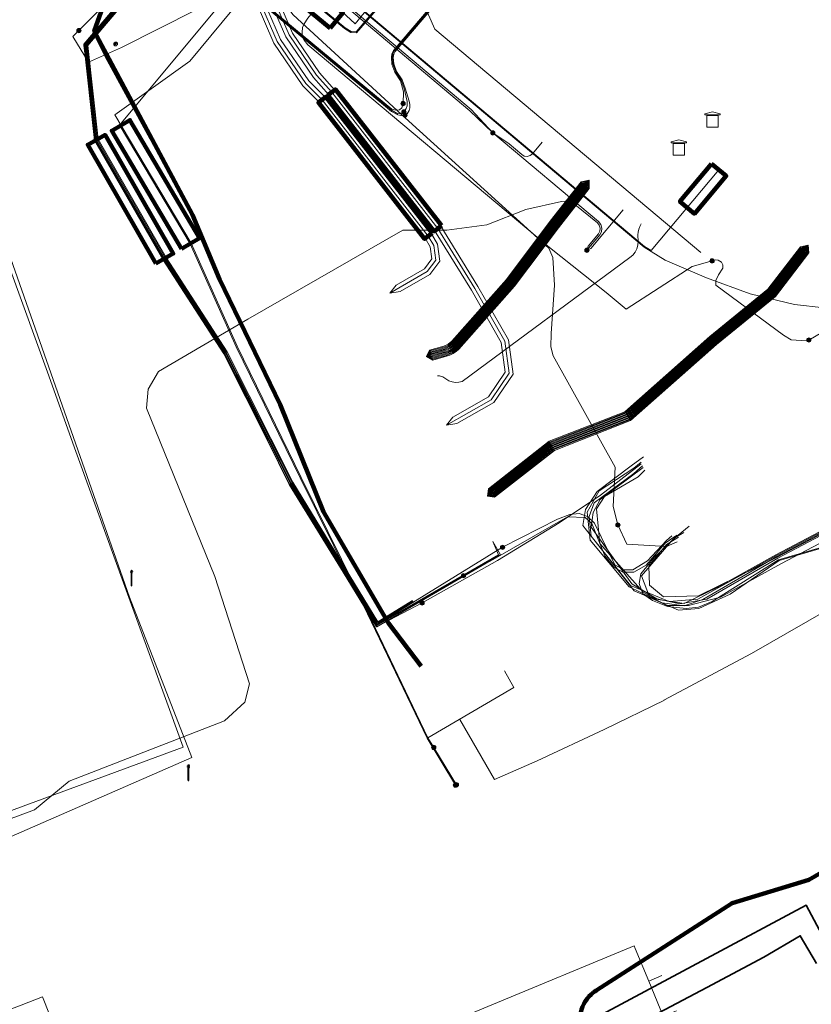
# Model space of a CAD drawing. Extents: x 152558 to 154479, y 462974 to 463683.
# Tile 597 of 638: x 154327 to 154369, y 463404 to 463455. Entities that reach past the tile are written whole.
import ezdxf
from ezdxf.lldxf.tags import DXFTag

# ---------------------------------------------------------------- set-up
doc = ezdxf.new("R2010")
doc.units = 0
doc.header["$LTSCALE"] = 0.2
doc.layers.get('0').update_dxf_attribs({"linetype": 'CONTINUOUS'})
for name, color, linetype, lineweight in [('B-RO-KL-DATA_COAXIAAL_7_ZIGGO BV-G', 90, 'KL-DATA-N', 18), ('B-RO-KL-DATA_EUROFIBER NEDERLAND BV-G', 90, 'KL-DATA-N', 18), ('B-RO-KL-DATA_HULPSTUK_KPN BV-S', 90, 'CONTINUOUS', 25), ('B-RO-KL-DATA_HULPSTUK_STEDIN NETBEHEER BV-S', 90, 'CONTINUOUS', 25), ('B-RO-KL-DATA_KABELBED_KPN BV-G', 90, 'CONTINUOUS', 100), ('B-RO-KL-DATA_REGGEFIBER OPERATOR BV-G', 90, 'KL-DATA-N', 18), ('B-RO-KL-DATA_STEDIN NETBEHEER BV-G', 90, 'KL-DATA-N', 18), ('B-RO-KL-ET_HS_50 KV_STEDIN NETBEHEER BV-G', 10, 'KL-HS-N', 18), ('B-RO-KL-ET_HS_HULPSTUK_STEDIN NETBEHEER BV-S', 10, 'CONTINUOUS', 25), ('B-RO-KL-ET_HS_MANTELBUIS_PVC_110_STEDIN NETBEHEER BV-G', 10, 'CONTINUOUS', 100), ('B-RO-KL-ET_HS_MANTELBUIS_PVC_125_STEDIN NETBEHEER BV-G', 10, 'CONTINUOUS', 100), ('B-RO-KL-ET_LS_230 V_GEMEENTE AMERSFOORT-G', 190, 'KL-LS-N', 18), ('B-RO-KL-ET_LS_400 V_STEDIN NETBEHEER BV-G', 190, 'KL-LS-N', 18), ('B-RO-KL-ET_LS_GEMEENTE AMERSFOORT-S', 190, 'CONTINUOUS', 25), ('B-RO-KL-ET_LS_HULPSTUK_STEDIN NETBEHEER BV-S', 190, 'CONTINUOUS', 25), ('B-RO-KL-ET_LS_MANTELBUIS_PVC_110_STEDIN NETBEHEER BV-G', 190, 'CONTINUOUS', 100), ('B-RO-KL-ET_LS_MANTELBUIS_PVC_125_STEDIN NETBEHEER BV-G', 190, 'CONTINUOUS', 100), ('B-RO-KL-ET_LS_MANTELBUIS_STEDIN NETBEHEER BV-G', 190, 'CONTINUOUS', 100), ('B-RO-KL-ET_MS_10 KV_STEDIN NETBEHEER BV-G', 130, 'KL-MS-N', 18), ('B-RO-KL-ET_MS_HULPSTUK_STEDIN NETBEHEER BV-S', 130, 'CONTINUOUS', 25), ('B-RO-KL-ET_MS_MANTELBUIS_PVC_125_STEDIN NETBEHEER BV-G', 130, 'CONTINUOUS', 100), ('B-RO-KL-WATER_DUCT_GEMEENTE AMERSFOORT-G', 170, 'CONTINUOUS', 100), ('B-RO-KL-WATER_HULPSTUK_GEMEENTE AMERSFOORT-S', 170, 'CONTINUOUS', 25), ('V-RO-KL-WATER_32_VITENS-G', 170, 'KL-WATER-V', 35), ('V-RO-KL-WATER_40_VITENS-G', 170, 'KL-WATER-V', 35)]:
    doc.layers.add(name, color=color, linetype=linetype, lineweight=lineweight)
doc.styles.add('NLCS-ISO', font='NLCS-ISO.ttf')
tags = doc.linetypes.add('KL-DATA-N', pattern='A,4,-1,[101,NLCS.SHX,S=0.5,R=0,X=0,Y=0],-1,4,-1,["D",Standard,S=1,R=0,X=-0.25,Y=-0.5],-1.5', length=12.5).pattern_tags.tags
tags[18] = DXFTag(74, 10)
tags = doc.linetypes.add('KL-HS-N', pattern='A,4,-1,[103,NLCS.SHX,S=0.75,R=0,X=0,Y=0],-1,4,-1,["H",Standard,S=1,R=0,X=0,Y=-0.5],-2', length=13).pattern_tags.tags
tags[18] = DXFTag(74, 10)
tags = doc.linetypes.add('KL-LS-N', pattern='A,4,-1,[103,NLCS.SHX,S=0.75,R=0,X=0,Y=0],-1,4,-1,["L",Standard,S=1,R=0,X=0,Y=-0.5],-2', length=13).pattern_tags.tags
tags[18] = DXFTag(74, 10)
tags = doc.linetypes.add('KL-MS-N', pattern='A,4,-1,[103,NLCS.SHX,S=0.75,R=0,X=0,Y=0],-1,4,-1,["M",Standard,S=1,R=0,X=0,Y=-0.5],-2', length=13).pattern_tags.tags
tags[18] = DXFTag(74, 10)
doc.linetypes.add('KL-WATER-V', pattern='A,3.5,[24,NLCS.SHX,S=0.5,R=0,X=0,Y=0],3.5,-0.5,[168,NLCS.SHX,S=0.75,R=0,X=0.75,Y=0],-2', length=9.5)

# ---------------------------------------------------------------- blocks, each defined once
blk = doc.blocks.new('SKL-WTB_HULP_MOF-SO')
at = {"linetype": 'ByBlock', "lineweight": 18}
h = blk.add_hatch(color=0, dxfattribs=at)
h.dxf.hatch_style = 1
h.paths.add_polyline_path([(-0.5625, 0, 1), (0.5625, 0, 1)])
at = {"color": 0, "linetype": 'ByBlock', "lineweight": 18}
blk.add_circle((0, 0), 0.5625, dxfattribs=at)
at = {"color": 0, "linetype": 'ByBlock', "lineweight": 18, "style": 'NLCS-ISO', "flags": 1}
for tag, p in [('TYPE', (1.5, 0)), ('OMSCHRIJVING', (1.5, -3)), ('LABEL', (1.5, -1.5))]:
    blk.add_attdef(tag, p, '', height=1, dxfattribs=at)
blk = doc.blocks.new('SKL-WTB_HULP_TECHNISCH GEBOUW-SO')
at = {"color": 0, "linetype": 'ByBlock', "lineweight": 18}
for points in [[(-2, 1.5), (0, 2), (2, 1.5), (2, 1.18), (-2, 1.18)], [(-1.5, 1.02), (1.5, 1.02), (1.5, -2), (-1.5, -2)]]:
    blk.add_lwpolyline(points, close=True, dxfattribs=at)
at = {"color": 0, "linetype": 'ByBlock', "lineweight": 18, "style": 'NLCS-ISO', "flags": 1}
for tag, p in [('TYPE', (2.5, 0)), ('OMSCHRIJVING', (2.5, -3)), ('LABEL', (2.5, -1.5))]:
    blk.add_attdef(tag, p, '', height=1, dxfattribs=at)
blk = doc.blocks.new('SKL-WTB_HULP_OVERIG-SO')
at = {"color": 0, "linetype": 'ByBlock', "lineweight": 18}
for points in [[(-0.14, 0.14), (0.14, -0.14)], [(0.14, 0.14), (-0.14, -0.14)]]:
    blk.add_lwpolyline(points, dxfattribs=at)
at = {"color": 0, "linetype": 'ByBlock', "lineweight": 18, "style": 'NLCS-ISO', "flags": 1}
for tag, p in [('TYPE', (1.5, 0)), ('OMSCHRIJVING', (1.5, -3)), ('LABEL', (1.5, -1.5))]:
    blk.add_attdef(tag, p, '', height=1, dxfattribs=at)
blk = doc.blocks.new('SKL-WTB_HULP_CONTROLEELEMENT-SO')
at = {"linetype": 'ByBlock', "lineweight": 18}
h = blk.add_hatch(color=0, dxfattribs=at)
h.dxf.hatch_style = 1
edge = h.paths.add_edge_path()
edge.add_arc((0, 0), 0.25, 0, 360)
at = {"color": 0, "linetype": 'ByBlock', "lineweight": 18}
for radius in [0.5, 0.25]:
    blk.add_circle((0, 0), radius, dxfattribs=at)
at = {"color": 0, "linetype": 'ByBlock', "lineweight": 18, "style": 'NLCS-ISO', "flags": 1}
for tag, p in [('TYPE', (1.5, 0)), ('OMSCHRIJVING', (1.5, -3)), ('LABEL', (1.5, -1.5))]:
    blk.add_attdef(tag, p, '', height=1, dxfattribs=at)
blk = doc.blocks.new('SKL-ET_LS_MAST-SO')
for p, q in [((-0.05, 2.07), (0.05, 2.07)), ((-0.05, -2), (0.05, -2))]:
    blk.add_line(p, q)
for points in [[(-0.18, 1.76), (-0.22, 1.76), (-0.22, 1.84), (-0.18, 1.84), (-0.18, 1.79)], [(-0.18, 1.49), (-0.22, 1.49), (-0.22, 1.57), (-0.18, 1.57), (-0.18, 1.52)], [(-0.18, 1.79), (-0.05, 1.79)], [(-0.18, 1.76), (-0.05, 1.76)], [(-0.18, 1.52), (-0.05, 1.52)], [(-0.18, 1.49), (-0.05, 1.49)], [(-0.05, -2), (-0.05, 2.07)], [(0.05, -2), (0.05, 2.07)], [(0.18, 1.92), (0.05, 1.92)], [(0.18, 1.89), (0.05, 1.89)], [(0.18, 1.66), (0.05, 1.66)], [(0.18, 1.63), (0.05, 1.63)], [(0.18, 1.39), (0.05, 1.39)], [(0.18, 1.36), (0.05, 1.36)], [(0.18, 1.89), (0.22, 1.89), (0.22, 1.97), (0.18, 1.97), (0.18, 1.92)], [(0.18, 1.63), (0.22, 1.63), (0.22, 1.71), (0.18, 1.71), (0.18, 1.66)], [(0.18, 1.36), (0.22, 1.36), (0.22, 1.44), (0.18, 1.44), (0.18, 1.39)]]:
    blk.add_lwpolyline(points)

msp = doc.modelspace()

# ---------------------------------------------------------------- linework, layer by layer
at = {"layer": 'B-RO-KL-DATA_COAXIAAL_7_ZIGGO BV-G', "flags": 128}
for points in [[(154360.893, 463405.061), (154360.2, 463404.773), (154359.49, 463406.485), (154359.434, 463406.621), (154351.737, 463403.429), (154346.511, 463401.262), (154338.679, 463398.013), (154339.218, 463396.713), (154339.334, 463396.433), (154340.408, 463393.844), (154340.981, 463392.461), (154341.135, 463392.091), (154339.287, 463391.325), (154337.44, 463390.559), (154331.811, 463388.224), (154331.535, 463388.11), (154331.344, 463388.572), (154329.036, 463394.148), (154328.921, 463394.425), (154328.121, 463394.093)], [(154361.659, 463403.214), (154360.966, 463402.927), (154360.2, 463404.773), (154359.49, 463406.485), (154359.434, 463406.621), (154351.737, 463403.429), (154346.511, 463401.262), (154338.679, 463398.013), (154339.218, 463396.713), (154339.334, 463396.433), (154340.408, 463393.844), (154340.981, 463392.461), (154341.135, 463392.091), (154339.287, 463391.325), (154337.44, 463390.559), (154331.811, 463388.224), (154331.535, 463388.11), (154331.344, 463388.572), (154329.036, 463394.148), (154328.921, 463394.425), (154328.121, 463394.093)]]:
    msp.add_lwpolyline(points, dxfattribs=at)
at = {"layer": 'B-RO-KL-DATA_EUROFIBER NEDERLAND BV-G', "flags": 128}
for points in [[(154352, 463427.9), (154352.3, 463427.2), (154345.9, 463423.5), (154341.4, 463430.9), (154337.9, 463437.8), (154334.7, 463442.8), (154331.1, 463449), (154330.5, 463454), (154350.6, 463477.3), (154336.3, 463489.6), (154331.7, 463495.5), (154327.9, 463498.8), (154326.4, 463500), (154321.7, 463503.6), (154280.1, 463546.5), (154275, 463550.1), (154263.5, 463559.6), (154209.491, 463599.831)], [(154352, 463427.9), (154352.4, 463427.2), (154345.9, 463423.4), (154341.3, 463430.9), (154337.9, 463437.8), (154334.7, 463442.7), (154331.1, 463449), (154330.5, 463454), (154350.102, 463476.9)]]:
    msp.add_lwpolyline(points, dxfattribs=at)
at = {"layer": 'B-RO-KL-DATA_KABELBED_KPN BV-G', "flags": 128}
for points in [[(154357.286, 463404.175), (154357.36, 463404.231), (154357.437, 463404.283), (154364.584, 463408.878), (154368.624, 463410.096), (154396.705, 463426.331)], [(154357.286, 463404.175), (154357.167, 463404.072), (154357.056, 463403.959), (154356.956, 463403.837), (154356.866, 463403.707), (154356.788, 463403.57), (154356.721, 463403.427), (154356.667, 463403.279), (154356.625, 463403.127), (154356.596, 463402.971), (154356.581, 463402.814), (154356.579, 463402.656), (154356.59, 463402.499), (154356.614, 463402.343), (154356.652, 463402.19), (154356.702, 463402.04), (154356.764, 463401.895), (154356.839, 463401.756), (154360.043, 463396.343), (154360.818, 463394.828), (154366.938, 463384.294)]]:
    msp.add_lwpolyline(points, dxfattribs=at)
at = {"layer": 'B-RO-KL-DATA_REGGEFIBER OPERATOR BV-G', "flags": 128}
msp.add_lwpolyline([(154331.257, 463474.007), (154332.193, 463473.209), (154332.269, 463473.148), (154328.725, 463468.329), (154326.135, 463465.557), (154319.417, 463463.169), (154320.802, 463458.216), (154322.661, 463453.255), (154323.809, 463449.895), (154328.657, 463436.602), (154330.002, 463432.817), (154335.726, 463417.076), (154316.599, 463410.021)], dxfattribs=at)
at = {"layer": 'B-RO-KL-DATA_STEDIN NETBEHEER BV-G', "flags": 128}
for points in [[(154275.208, 463604.842), (154278.613, 463593.854), (154295.268, 463541.428), (154301.751, 463524.933), (154304.199, 463520.152), (154306.001, 463517.204), (154307.289, 463514.814), (154309.336, 463512.823), (154322.361, 463501.415), (154322.946, 463500.992), (154326.319, 463500.004), (154331.548, 463494.543), (154339.94, 463485.621), (154344.549, 463481.969), (154349.362, 463478.125), (154348.81, 463477.138), (154348.372, 463476.612), (154342.235, 463469.971), (154337.245, 463464.013), (154337.09, 463463.513), (154337.337, 463463.051), (154337.903, 463462.587), (154338.025, 463461.314), (154350.801, 463450.546), (154352.003, 463449.387)], [(154362.946, 463443.089), (154348.955, 463454.834), (154343.24, 463467.795), (154352.03, 463477.795), (154327.452, 463500)], [(154352.003, 463449.387), (154350.87, 463450.618), (154338.12, 463461.365), (154337.975, 463462.657)], [(154363.531, 463442.656), (154362.493, 463442.351), (154359.009, 463440.118), (154357.963, 463440.996), (154354.986, 463443.361), (154342.28, 463454.016), (154342.075, 463454.266), (154341.972, 463454.458), (154341.972, 463454.665), (154342.003, 463454.922), (154342.078, 463455.12), (154342.267, 463455.42), (154344.172, 463457.714)], [(154356.952, 463443.213), (154357.627, 463444.018), (154357.721, 463444.189), (154357.742, 463444.383), (154357.687, 463444.57), (154357.565, 463444.722), (154352.003, 463449.387)], [(154352.003, 463449.387), (154352.856, 463448.802), (154353.523, 463448.242), (154353.66, 463448.167), (154353.815, 463448.15), (154353.964, 463448.194), (154354.086, 463448.292), (154354.6, 463448.905)], [(154356.952, 463443.213), (154357.018, 463443.421), (154357.559, 463444.084), (154357.632, 463444.222), (154357.647, 463444.377), (154357.601, 463444.527), (154357.502, 463444.647), (154356.314, 463445.616), (154356.158, 463445.716), (154355.983, 463445.779), (154355.799, 463445.801), (154355.614, 463445.78), (154353.732, 463445.349), (154351.69, 463444.545), (154349.586, 463444.277), (154347.265, 463444.265), (154339.118, 463439.585), (154334.42, 463436.838), (154333.872, 463435.901), (154333.794, 463434.911), (154337.39, 463426.055), (154339.201, 463420.415), (154338.963, 463419.451), (154337.898, 463418.459), (154329.733, 463415.293), (154327.91, 463413.776), (154318.507, 463410.295), (154316.386, 463408.272), (154310.097, 463405.865), (154309.84, 463405.187), (154309.867, 463404.547), (154311.843, 463401.896), (154313.567, 463400.822), (154321.214, 463394.291), (154322.132, 463392.746), (154337.861, 463354.229)], [(154356.952, 463443.213), (154357.157, 463443.302), (154358.86, 463445.333)], [(154368.622, 463438.492), (154368.221, 463438.461), (154367.701, 463438.505), (154367.288, 463438.754), (154363.724, 463441.37), (154363.724, 463441.628), (154363.875, 463441.912), (154364.103, 463442.278), (154364.103, 463442.453), (154364.028, 463442.588), (154363.861, 463442.693), (154363.734, 463442.708), (154363.531, 463442.656)], [(154369.307, 463438.884), (154368.622, 463438.492)]]:
    msp.add_lwpolyline(points, dxfattribs=at)
at = {"layer": 'B-RO-KL-ET_HS_50 KV_STEDIN NETBEHEER BV-G', "flags": 128}
for points in [[(154348.45, 463471.48), (154347.977, 463471.223), (154347.194, 463470.279), (154346.095, 463469.52), (154338.93, 463461.109), (154338.413, 463459.979), (154338.595, 463458.759), (154339.555, 463456.264), (154340.494, 463454.103), (154342.015, 463451.862), (154342.88, 463450.997), (154348.444, 463443.848), (154348.708, 463443.393), (154348.8, 463442.754), (154348.415, 463442.243), (154346.923, 463441.383), (154346.59, 463440.96)], [(154346.59, 463440.96), (154348.55, 463442.09), (154349.01, 463442.7), (154348.9, 463443.46), (154348.61, 463443.96), (154343.03, 463451.13), (154342.17, 463451.99), (154340.67, 463454.2), (154339.74, 463456.34), (154338.79, 463458.81), (154338.62, 463459.95), (154339.1, 463461), (154346.23, 463469.37), (154347.33, 463470.13), (154348.45, 463471.48)], [(154346.59, 463440.96), (154347.123, 463441.037), (154348.685, 463441.937), (154349.22, 463442.646), (154349.092, 463443.527), (154348.776, 463444.072), (154343.18, 463451.263), (154342.325, 463452.118), (154340.846, 463454.297), (154339.925, 463456.416), (154338.985, 463458.861), (154338.827, 463459.921), (154339.27, 463460.891), (154346.365, 463469.22), (154347.466, 463469.981), (154348.285, 463470.967), (154348.45, 463471.48)], [(154349.57, 463434.02), (154349.906, 463434.44), (154351.781, 463435.501), (154352.661, 463436.798), (154352.437, 463438.364), (154350.878, 463441.108), (154348.945, 463444.246), (154343.376, 463451.392), (154342.572, 463452.307), (154341.114, 463454.443), (154340.215, 463456.534), (154339.255, 463459.009), (154339.125, 463459.938), (154339.422, 463460.84), (154342.524, 463464.498), (154343, 463464.75)], [(154349.57, 463434.02), (154351.92, 463435.35), (154352.87, 463436.75), (154352.63, 463438.43), (154351.05, 463441.21), (154349.11, 463444.36), (154343.53, 463451.52), (154342.73, 463452.43), (154341.29, 463454.54), (154340.4, 463456.61), (154339.45, 463459.06), (154339.33, 463459.92), (154339.6, 463460.74), (154343, 463464.75)], [(154343, 463464.75), (154342.83, 463464.24), (154339.778, 463460.64), (154339.535, 463459.902), (154339.645, 463459.111), (154340.585, 463456.686), (154341.466, 463454.637), (154342.888, 463452.553), (154343.684, 463451.648), (154349.275, 463444.474), (154351.222, 463441.312), (154352.823, 463438.496), (154353.079, 463436.702), (154352.059, 463435.199), (154350.104, 463434.093), (154349.57, 463434.02)]]:
    msp.add_lwpolyline(points, dxfattribs=at)
at = {"layer": 'B-RO-KL-ET_HS_MANTELBUIS_PVC_110_STEDIN NETBEHEER BV-G', "flags": 128}
for points in [[(154349.307, 463444.514), (154343.727, 463451.674), (154343.333, 463451.366), (154348.913, 463444.206), (154349.307, 463444.514)], [(154348.807, 463444.114), (154343.227, 463451.284), (154342.833, 463450.976), (154348.413, 463443.806), (154348.807, 463444.114)]]:
    msp.add_lwpolyline(points, dxfattribs=at)
at = {"layer": 'B-RO-KL-ET_HS_MANTELBUIS_PVC_125_STEDIN NETBEHEER BV-G', "flags": 128}
msp.add_lwpolyline([(154343.451, 463454.888), (154344.121, 463455.696), (154336.851, 463461.713), (154336.181, 463460.905), (154343.451, 463454.888)], dxfattribs=at)
at = {"layer": 'B-RO-KL-ET_LS_230 V_GEMEENTE AMERSFOORT-G', "flags": 128}
msp.add_lwpolyline([(154313.805, 463399.745), (154315.21, 463407.548), (154321.199, 463409.998), (154336.171, 463416.532), (154332.905, 463424.971), (154320.382, 463460.632), (154322.56, 463463.627), (154325.01, 463464.443), (154334.266, 463468.799), (154339.71, 463476.421)], dxfattribs=at)
at = {"layer": 'B-RO-KL-ET_LS_400 V_STEDIN NETBEHEER BV-G', "flags": 128}
for points in [[(154346.051, 463456.139), (154344.821, 463454.696), (154344.558, 463454.718), (154344.24, 463454.912), (154336.422, 463461.402), (154336.354, 463461.691), (154336.471, 463461.981), (154348.002, 463475.854), (154351.231, 463480.034), (154350.075, 463481.297), (154329.04, 463500), (154321.418, 463507.414), (154314.639, 463514.009), (154304.586, 463523.789), (154300.458, 463527.804), (154294.44, 463532.597), (154290.987, 463535.347), (154286.561, 463538.872), (154285.742, 463539.524), (154284.221, 463538.469)], [(154330.236, 463454.77), (154331.331, 463455.878), (154347.963, 463475.885), (154349.83, 463478.302), (154344.432, 463482.837), (154342.589, 463484.386)], [(154347.287, 463450.925), (154347.303, 463451.539), (154347.141, 463452.128), (154346.854, 463452.579), (154346.695, 463453.004), (154346.671, 463453.358), (154346.695, 463453.553), (154346.776, 463453.724), (154360.467, 463469.791), (154360.628, 463470.047), (154360.664, 463470.198), (154360.64, 463470.332), (154360.581, 463470.465), (154360.465, 463470.608), (154350.088, 463479.552), (154349.994, 463479.68), (154349.947, 463479.843), (154349.97, 463480.021), (154350.065, 463480.199), (154350.247, 463480.458), (154351.661, 463482.068)], [(154346.089, 463456.107), (154344.842, 463454.644), (154344.542, 463454.669), (154344.211, 463454.871), (154336.506, 463461.267), (154336.406, 463461.687), (154336.514, 463461.955), (154348.041, 463475.823), (154350.883, 463479.502), (154387.351, 463448.997), (154400.513, 463439.884)], [(154362.961, 463472.641), (154346.818, 463453.697), (154346.744, 463453.539), (154346.721, 463453.357), (154346.744, 463453.015), (154346.899, 463452.601), (154347.186, 463452.151), (154347.349, 463451.722), (154347.503, 463451.039), (154347.503, 463450.814), (154347.449, 463450.669), (154347.326, 463450.493)], [(154347.385, 463450.314), (154347.505, 463450.394), (154347.603, 463450.559), (154347.642, 463450.708), (154347.634, 463450.887), (154347.603, 463451.047), (154347.397, 463451.736), (154347.231, 463452.174), (154346.944, 463452.623), (154346.793, 463453.026), (154346.771, 463453.356), (154346.793, 463453.525), (154346.86, 463453.67), (154360.572, 463469.761), (154360.797, 463469.932), (154360.947, 463469.962), (154361.089, 463469.955), (154361.302, 463469.873), (154361.432, 463469.796), (154362.165, 463469.18)], [(154345.787, 463456.36), (154344.757, 463455.12), (154337.59, 463461.762)], [(154348.594, 463417.569), (154345.45, 463424.119), (154341.921, 463431.266), (154338.551, 463438.163), (154336.132, 463443.578), (154332.127, 463450.334), (154336.065, 463453.163), (154341.076, 463459.228)], [(154350.039, 463415.082), (154348.55, 463417.544), (154345.405, 463424.097), (154341.876, 463431.244), (154338.506, 463438.142), (154336.088, 463443.555), (154332.414, 463449.746), (154332.479, 463449.919), (154332.538, 463450.001), (154339.75, 463458.664), (154340.987, 463459.241)], [(154347.385, 463450.314), (154347.249, 463450.282), (154347.004, 463450.342), (154346.683, 463450.518), (154339.629, 463456.374), (154339.532, 463456.534), (154339.473, 463456.696), (154339.469, 463456.86), (154339.494, 463457.018), (154339.658, 463457.422), (154341.077, 463459.152)], [(154347.326, 463450.493), (154347.163, 463450.407), (154347.015, 463450.393), (154346.711, 463450.56), (154339.667, 463456.407), (154339.577, 463456.556), (154339.523, 463456.705), (154339.519, 463456.857), (154339.543, 463457.006), (154339.701, 463457.395), (154341.108, 463459.111), (154341.332, 463459.207), (154341.527, 463459.219), (154342.931, 463458.053)], [(154347.287, 463450.925), (154347.222, 463450.712), (154347.093, 463450.606), (154346.911, 463450.577), (154346.697, 463450.635), (154339.705, 463456.44), (154339.622, 463456.578), (154339.573, 463456.714), (154339.569, 463456.854), (154339.592, 463456.994), (154339.744, 463457.368), (154341.139, 463459.07), (154341.344, 463459.158), (154341.511, 463459.168), (154342.762, 463458.129)], [(154330.236, 463454.77), (154329.921, 463454.452), (154330.747, 463453.107), (154332.477, 463453.884), (154340.303, 463457.831)], [(154345.59, 463456.526), (154345.311, 463456.191), (154345.277, 463456.115), (154345.246, 463456.006), (154345.254, 463455.876), (154345.297, 463455.761), (154359.987, 463443.409), (154360.333, 463443.198), (154363.891, 463447.443)], [(154369.435, 463440.183), (154367.864, 463440.368), (154365.529, 463440.918), (154363.24, 463441.759), (154361.073, 463442.687), (154359.958, 463443.368), (154345.249, 463455.736)], [(154388.107, 463450.44), (154388.181, 463450.308), (154391.334, 463447.526), (154391.459, 463446.889), (154391.33, 463445.365), (154390.956, 463443.878), (154390.082, 463441.892), (154388.943, 463439.891), (154387.251, 463437.684), (154385.394, 463435.738), (154382.028, 463432.499), (154378.688, 463429.832), (154375.319, 463427.571), (154365.607, 463421.997), (154361.002, 463419.542), (154361.029, 463419.555), (154357.86, 463418), (154354.343, 463416.365), (154352.091, 463415.371), (154350.273, 463418.535)], [(154349.096, 463436.609), (154349.192, 463436.605), (154349.377, 463436.549), (154349.691, 463436.345), (154349.861, 463436.286), (154350.04, 463436.261), (154350.22, 463436.271), (154350.393, 463436.315), (154359.211, 463442.832), (154359.359, 463442.962), (154359.481, 463443.114), (154359.572, 463443.287), (154359.631, 463443.473), (154359.655, 463443.667), (154359.634, 463444.016), (154359.647, 463444.17), (154359.681, 463444.321), (154359.736, 463444.466), (154359.812, 463444.601)], [(154348.594, 463417.569), (154353.112, 463420.218), (154352.614, 463421.085)], [(154348.898, 463417.066), (154348.594, 463417.569)], [(154348.898, 463417.066), (154350.087, 463415.101)], [(154315.015, 463398.164), (154314.956, 463397.889), (154314.832, 463397.668), (154314.609, 463397.619), (154314.434, 463397.668), (154314.27, 463397.829), (154314.189, 463398.096), (154314.29, 463398.293), (154314.411, 463398.457), (154314.786, 463398.77), (154327.208, 463403.5), (154328.325, 463403.937), (154328.686, 463403.022), (154328.695, 463402.999)]]:
    msp.add_lwpolyline(points, dxfattribs=at)
at = {"layer": 'B-RO-KL-ET_LS_MANTELBUIS_PVC_110_STEDIN NETBEHEER BV-G', "flags": 128}
for points in [[(154349.307, 463444.514), (154343.727, 463451.674), (154343.333, 463451.366), (154348.913, 463444.206), (154349.307, 463444.514)], [(154348.807, 463444.114), (154343.227, 463451.284), (154342.833, 463450.976), (154348.413, 463443.806), (154348.807, 463444.114)]]:
    msp.add_lwpolyline(points, dxfattribs=at)
at = {"layer": 'B-RO-KL-ET_LS_MANTELBUIS_PVC_125_STEDIN NETBEHEER BV-G', "flags": 128}
for points in [[(154343.451, 463454.888), (154344.121, 463455.696), (154336.851, 463461.713), (154336.181, 463460.905), (154343.451, 463454.888)], [(154335.636, 463443.287), (154336.584, 463443.847), (154332.916, 463450.057), (154331.968, 463449.497), (154335.636, 463443.287)], [(154334.289, 463442.518), (154335.199, 463443.042), (154331.609, 463449.282), (154330.699, 463448.758), (154334.289, 463442.518)]]:
    msp.add_lwpolyline(points, dxfattribs=at)
at = {"layer": 'B-RO-KL-ET_LS_MANTELBUIS_STEDIN NETBEHEER BV-G', "flags": 128}
msp.add_lwpolyline([(154363.509, 463447.765), (154361.839, 463445.773), (154362.605, 463445.131), (154364.275, 463447.123), (154363.509, 463447.765)], dxfattribs=at)
at = {"layer": 'B-RO-KL-ET_MS_10 KV_STEDIN NETBEHEER BV-G', "flags": 128}
for points in [[(154362.326, 463428.709), (154361.471, 463427.992), (154359.825, 463426.086), (154360.241, 463424.979), (154361.147, 463424.52), (154362.29, 463424.53), (154363.974, 463424.97), (154367.153, 463426.714), (154375.321, 463431.012), (154378.743, 463433.397), (154383.306, 463437.53), (154384.909, 463439.131), (154388.969, 463443.856), (154389.732, 463445.661), (154389.552, 463446.551), (154388.584, 463447.837), (154369.334, 463464.218), (154368.199, 463465.472), (154358.185, 463474.191), (154356.84, 463475.362), (154356.579, 463475.716), (154356.385, 463476.111), (154356.264, 463476.534), (154356.219, 463476.974), (154356.251, 463477.415), (154356.36, 463477.846), (154356.543, 463478.251), (154356.793, 463478.619), (154377.993, 463504.91), (154380.212, 463507.586), (154380.467, 463507.824), (154380.771, 463508.007), (154381.114, 463508.127), (154381.485, 463508.181), (154381.871, 463508.168), (154382.26, 463508.087), (154382.639, 463507.941), (154382.994, 463507.736), (154393.084, 463499.272)], [(154348.282, 463424.662), (154345.886, 463423.402), (154341.313, 463430.918), (154337.858, 463437.764), (154334.657, 463442.727), (154331.055, 463448.988), (154330.492, 463454.047), (154342.008, 463467.606), (154350.549, 463477.322), (154339.06, 463487.17)], [(154350.46, 463426.096), (154345.904, 463423.469), (154341.357, 463430.942), (154337.901, 463437.789), (154334.7, 463442.753), (154331.104, 463449.004), (154330.544, 463454.031), (154342.046, 463467.573), (154350.62, 463477.327), (154339.094, 463487.208)], [(154352.518, 463427.589), (154345.922, 463423.537), (154341.401, 463430.966), (154337.944, 463437.814), (154334.743, 463442.779), (154331.153, 463449.02), (154330.596, 463454.015), (154342.084, 463467.54), (154350.691, 463477.332), (154339.127, 463487.247)], [(154351.475, 463478.147), (154342.122, 463467.507), (154330.648, 463453.999), (154331.202, 463449.036), (154334.786, 463442.805), (154337.987, 463437.839), (154341.445, 463430.99), (154345.939, 463423.606), (154347.807, 463424.754)], [(154342.16, 463467.474), (154330.7, 463453.983), (154331.251, 463449.052), (154334.829, 463442.831), (154338.03, 463437.864), (154341.489, 463431.014), (154345.955, 463423.675), (154347.781, 463424.797)], [(154358.583, 463428.763), (154358.335, 463429.741), (154358.435, 463431.809), (154355.168, 463437.662), (154355.058, 463438.136), (154355.074, 463438.831), (154355.244, 463441.38), (154355.151, 463442.828), (154354.954, 463443.322), (154347.202, 463450.345), (154341.5, 463455.587), (154341.222, 463455.964), (154340.991, 463456.5), (154340.867, 463457.093), (154340.898, 463457.615), (154341.134, 463458.214), (154341.777, 463458.98)], [(154359.802, 463432.063), (154359.41, 463431.752), (154357.6, 463430.556), (154356.97, 463429.442), (154357.128, 463427.962), (154359.171, 463425.512), (154360.907, 463424.66), (154362.072, 463424.503), (154363.05, 463424.837), (154366.94, 463427.111), (154375.087, 463431.397), (154378.462, 463433.75), (154382.998, 463437.856), (154384.578, 463439.437), (154388.582, 463444.097), (154389.264, 463445.708), (154389.131, 463446.362), (154388.253, 463447.526), (154379.738, 463454.772)], [(154359.87, 463431.873), (154359.422, 463431.474), (154357.329, 463429.927), (154357.067, 463429.212), (154357.171, 463428.18), (154359.236, 463425.584), (154361.278, 463424.732), (154362.783, 463424.859), (154366.917, 463427.155), (154375.061, 463431.44), (154378.431, 463433.789), (154382.964, 463437.892), (154384.541, 463439.471), (154388.539, 463444.124), (154389.212, 463445.713), (154389.084, 463446.341), (154388.216, 463447.491), (154379.69, 463454.747)], [(154359.918, 463431.778), (154357.643, 463430.107), (154357.288, 463429.419), (154357.182, 463428.655), (154359.318, 463425.675), (154360.623, 463424.872), (154361.833, 463424.613), (154363.265, 463424.863), (154366.987, 463427.022), (154375.139, 463431.311), (154378.524, 463433.672), (154383.066, 463437.784), (154384.652, 463439.369), (154388.668, 463444.043), (154389.368, 463445.698), (154389.225, 463446.404), (154388.327, 463447.596), (154379.788, 463454.862)], [(154379.76, 463454.819), (154388.29, 463447.561), (154389.178, 463446.383), (154389.316, 463445.703), (154388.625, 463444.07), (154384.615, 463439.403), (154383.032, 463437.82), (154378.493, 463433.711), (154375.113, 463431.354), (154366.964, 463427.066), (154362.818, 463425.037), (154360.984, 463424.99), (154360.24, 463425.593), (154360.211, 463426.6), (154361.133, 463427.729), (154361.763, 463428.12)], [(154359.992, 463431.65), (154359.638, 463431.297), (154357.882, 463430.262), (154357.451, 463429.607), (154357.622, 463427.795), (154359.906, 463425.233), (154360.57, 463424.867), (154362.057, 463424.633), (154363.836, 463425.498), (154366.894, 463427.199), (154375.035, 463431.483), (154378.4, 463433.828), (154382.93, 463437.928), (154384.504, 463439.505), (154388.496, 463444.151), (154389.16, 463445.718), (154389.037, 463446.32), (154388.179, 463447.456), (154379.659, 463454.71)], [(154357.073, 463446.896), (154356.817, 463446.614), (154355.219, 463444.58), (154352.909, 463441.523), (154349.998, 463438.223), (154349.886, 463438.123), (154349.762, 463438.038), (154349.628, 463437.971), (154349.486, 463437.923), (154348.81, 463437.74), (154348.508, 463437.63)], [(154357.073, 463446.896), (154356.895, 463446.552), (154355.299, 463444.518), (154352.987, 463441.459), (154350.067, 463438.15), (154349.945, 463438.041), (154349.81, 463437.95), (154349.665, 463437.879), (154349.512, 463437.827), (154348.836, 463437.643), (154348.508, 463437.63)], [(154357.073, 463446.896), (154356.685, 463446.769), (154355.059, 463444.704), (154352.753, 463441.651), (154349.854, 463438.363), (154349.661, 463438.211), (154349.434, 463438.115), (154348.712, 463437.922), (154348.508, 463437.63)], [(154348.508, 463437.63), (154348.742, 463437.878), (154349.447, 463438.067), (154349.686, 463438.168), (154349.89, 463438.328), (154352.792, 463441.619), (154355.099, 463444.673), (154356.715, 463446.726), (154357.073, 463446.896)], [(154348.508, 463437.63), (154348.844, 463437.593), (154349.525, 463437.779), (154349.684, 463437.832), (154349.836, 463437.907), (154349.976, 463438.002), (154350.103, 463438.115), (154353.026, 463441.427), (154355.339, 463444.487), (154356.937, 463446.525), (154357.073, 463446.896)], [(154348.508, 463437.63), (154348.678, 463437.965), (154349.421, 463438.163), (154349.654, 463438.265), (154349.847, 463438.43), (154352.714, 463441.683), (154355.019, 463444.735), (154356.657, 463446.814), (154357.073, 463446.896)], [(154348.508, 463437.63), (154348.849, 463437.49), (154349.551, 463437.683), (154349.723, 463437.74), (154349.886, 463437.821), (154350.038, 463437.923), (154350.175, 463438.045), (154353.104, 463441.363), (154355.419, 463444.425), (154357.027, 463446.478), (154357.073, 463446.896)], [(154348.508, 463437.63), (154348.791, 463437.787), (154349.473, 463437.971), (154349.736, 463438.081), (154349.962, 463438.258), (154352.87, 463441.555), (154355.179, 463444.611), (154356.781, 463446.649), (154357.073, 463446.896)], [(154348.508, 463437.63), (154348.768, 463437.833), (154349.46, 463438.019), (154349.711, 463438.125), (154349.926, 463438.293), (154352.831, 463441.587), (154355.139, 463444.642), (154356.747, 463446.686), (154357.073, 463446.896)], [(154348.508, 463437.63), (154348.825, 463437.692), (154349.499, 463437.875), (154349.647, 463437.925), (154349.787, 463437.995), (154349.917, 463438.083), (154350.034, 463438.188), (154352.948, 463441.491), (154355.259, 463444.549), (154356.855, 463446.582), (154357.073, 463446.896)], [(154348.508, 463437.63), (154348.846, 463437.437), (154349.564, 463437.635), (154349.742, 463437.694), (154349.911, 463437.778), (154350.069, 463437.883), (154350.211, 463438.01), (154353.143, 463441.331), (154355.459, 463444.395), (154357.075, 463446.458), (154357.073, 463446.896)], [(154348.508, 463437.63), (154348.848, 463437.542), (154349.538, 463437.731), (154349.704, 463437.786), (154349.861, 463437.864), (154350.007, 463437.962), (154350.139, 463438.08), (154353.065, 463441.395), (154355.379, 463444.456), (154356.981, 463446.5), (154357.073, 463446.896)], [(154368.589, 463443.475), (154368.176, 463443.389), (154366.47, 463441.16), (154363.412, 463438.673), (154358.953, 463434.723), (154354.963, 463433.169), (154351.777, 463430.669), (154351.722, 463430.276)], [(154368.589, 463443.475), (154368.348, 463443.202), (154366.65, 463440.985), (154363.572, 463438.483), (154359.083, 463434.508), (154355.088, 463432.949), (154351.967, 463430.501), (154351.722, 463430.276)], [(154351.722, 463430.276), (154352.096, 463430.223), (154355.238, 463432.685), (154359.239, 463434.25), (154363.764, 463438.255), (154366.866, 463440.775), (154368.624, 463443.07), (154368.589, 463443.475)], [(154368.589, 463443.475), (154368.432, 463443.147), (154366.722, 463440.915), (154363.636, 463438.407), (154359.135, 463434.422), (154355.138, 463432.861), (154352.022, 463430.418), (154351.722, 463430.276)], [(154368.589, 463443.475), (154368.206, 463443.346), (154366.506, 463441.125), (154363.444, 463438.635), (154358.979, 463434.68), (154354.988, 463433.125), (154351.821, 463430.64), (154351.722, 463430.276)], [(154368.589, 463443.475), (154368.309, 463443.234), (154366.614, 463441.02), (154363.54, 463438.521), (154359.057, 463434.551), (154355.063, 463432.993), (154351.935, 463430.539), (154351.722, 463430.276)], [(154368.589, 463443.475), (154368.573, 463443.085), (154366.83, 463440.81), (154363.732, 463438.293), (154359.213, 463434.293), (154355.213, 463432.729), (154352.082, 463430.275), (154351.722, 463430.276)], [(154368.589, 463443.475), (154368.272, 463443.269), (154366.578, 463441.055), (154363.508, 463438.559), (154359.031, 463434.594), (154355.038, 463433.037), (154351.9, 463430.575), (154351.722, 463430.276)], [(154368.589, 463443.475), (154368.524, 463443.103), (154366.794, 463440.845), (154363.7, 463438.331), (154359.187, 463434.336), (154355.188, 463432.773), (154352.065, 463430.325), (154351.722, 463430.276)], [(154368.589, 463443.475), (154368.389, 463443.173), (154366.686, 463440.95), (154363.604, 463438.445), (154359.109, 463434.465), (154355.113, 463432.905), (154351.996, 463430.461), (154351.722, 463430.276)], [(154368.589, 463443.475), (154368.238, 463443.306), (154366.542, 463441.09), (154363.476, 463438.597), (154359.005, 463434.637), (154355.013, 463433.081), (154351.862, 463430.609), (154351.722, 463430.276)], [(154368.589, 463443.475), (154368.477, 463443.124), (154366.758, 463440.88), (154363.668, 463438.369), (154359.161, 463434.379), (154355.163, 463432.817), (154352.045, 463430.373), (154351.722, 463430.276)], [(154348.282, 463424.662), (154352.257, 463426.893), (154355.484, 463428.876), (154357.66, 463430.33), (154359.8, 463431.981)], [(154373.569, 463428.785), (154367.057, 463426.889), (154364.479, 463425.119), (154362.834, 463424.372), (154361.769, 463424.29), (154359.428, 463425.292), (154356.741, 463428.744), (154356.881, 463429.583), (154357.493, 463430.533), (154359.282, 463431.881), (154359.931, 463432.349)], [(154352.518, 463427.589), (154355.413, 463429.061), (154356.046, 463429.316), (154356.541, 463429.361), (154356.985, 463429.205), (154357.343, 463428.864), (154358.424, 463426.674), (154358.896, 463426.398), (154359.365, 463426.411), (154360.134, 463426.88), (154361.134, 463427.95), (154361.419, 463428.191)], [(154350.46, 463426.096), (154352.144, 463427.018), (154355.925, 463429.188), (154356.863, 463429.164), (154357.206, 463428.847), (154357.897, 463427.144), (154358.375, 463426.538), (154358.847, 463426.289), (154359.415, 463426.285), (154360.068, 463426.653), (154361.066, 463427.809), (154361.526, 463428.131), (154361.7, 463428.233)], [(154373.541, 463428.826), (154367.034, 463426.933), (154363.543, 463424.736), (154362.811, 463424.44), (154362.163, 463424.376), (154361.194, 463424.479), (154360.396, 463424.786), (154359.884, 463425.15), (154359.691, 463425.678), (154359.787, 463426.196), (154360.513, 463427.077), (154361.566, 463428.091), (154362.04, 463428.362)], [(154358.583, 463428.763), (154359.051, 463427.754), (154361.145, 463427.639), (154361.692, 463427.87)]]:
    msp.add_lwpolyline(points, dxfattribs=at)
at = {"layer": 'B-RO-KL-ET_MS_MANTELBUIS_PVC_125_STEDIN NETBEHEER BV-G', "flags": 128}
for points in [[(154343.451, 463454.888), (154344.121, 463455.696), (154336.851, 463461.713), (154336.181, 463460.905), (154343.451, 463454.888)], [(154334.289, 463442.518), (154335.199, 463443.042), (154331.609, 463449.282), (154330.699, 463448.758), (154334.289, 463442.518)]]:
    msp.add_lwpolyline(points, dxfattribs=at)
at = {"layer": 'B-RO-KL-WATER_DUCT_GEMEENTE AMERSFOORT-G', "flags": 128}
for points in [[(154345.301, 463471.373), (154343.432, 463469.537), (154332.545, 463457.727), (154331.498, 463456.009), (154331.041, 463454.731), (154336.206, 463445.068), (154337.632, 463441.684), (154340.826, 463435.099), (154343.098, 463429.453), (154346.524, 463423.607), (154348.229, 463421.344)], [(154331.041, 463454.731), (154331.683, 463453.435)], [(154331.683, 463453.435), (154334.036, 463449.119)]]:
    msp.add_lwpolyline(points, dxfattribs=at)
at = {"layer": 'V-RO-KL-WATER_32_VITENS-G', "flags": 128}
msp.add_lwpolyline([(154348.362, 463398.032), (154352.757, 463400.343), (154368.476, 463408.77), (154369.867, 463406.175)], dxfattribs=at)
at = {"layer": 'V-RO-KL-WATER_40_VITENS-G', "flags": 128}
msp.add_lwpolyline([(154369.03, 463405.693), (154368.169, 463407.155), (154366.257, 463406.029), (154363.255, 463404.442), (154344.991, 463394.791), (154346.425, 463392.386), (154352.162, 463379.993), (154316.092, 463361.771), (154310.128, 463358.756)], dxfattribs=at)

# ---------------------------------------------------------------- block references
at = {"layer": 'B-RO-KL-DATA_HULPSTUK_KPN BV-S', "xscale": 0.2, "yscale": 0.2, "zscale": 0.2}
msp.add_blockref('SKL-WTB_HULP_OVERIG-SO', (154357.286, 463404.175), dxfattribs=at)
msp.add_blockref('SKL-WTB_HULP_OVERIG-SO', (154357.286, 463404.175), dxfattribs=at)
at = {"layer": 'B-RO-KL-DATA_HULPSTUK_STEDIN NETBEHEER BV-S', "xscale": 0.2, "yscale": 0.2, "zscale": 0.2}
for name, p in [('SKL-WTB_HULP_TECHNISCH GEBOUW-SO', (154363.559, 463450.094)), ('SKL-WTB_HULP_MOF-SO', (154352.003, 463449.387)), ('SKL-WTB_HULP_MOF-SO', (154356.952, 463443.213)), ('SKL-WTB_HULP_MOF-SO', (154363.531, 463442.656)), ('SKL-WTB_HULP_MOF-SO', (154368.622, 463438.492))]:
    msp.add_blockref(name, p, dxfattribs=at)
at = {"layer": 'B-RO-KL-ET_HS_HULPSTUK_STEDIN NETBEHEER BV-S', "xscale": 0.2, "yscale": 0.2, "zscale": 0.2}
msp.add_blockref('SKL-WTB_HULP_TECHNISCH GEBOUW-SO', (154361.785, 463448.622), dxfattribs=at)
at = {"layer": 'B-RO-KL-ET_LS_GEMEENTE AMERSFOORT-S', "xscale": 0.2, "yscale": 0.2, "zscale": 0.2}
for p in [(154333.017, 463425.966), (154336, 463415.732)]:
    msp.add_blockref('SKL-ET_LS_MAST-SO', p, dxfattribs=at)
at = {"layer": 'B-RO-KL-ET_LS_HULPSTUK_STEDIN NETBEHEER BV-S', "xscale": 0.2, "yscale": 0.2, "zscale": 0.2}
for p in [(154330.236, 463454.77), (154347.287, 463450.925), (154347.326, 463450.493), (154347.385, 463450.314), (154348.898, 463417.066), (154350.039, 463415.082), (154350.087, 463415.101)]:
    msp.add_blockref('SKL-WTB_HULP_MOF-SO', p, dxfattribs=at)
at = {"layer": 'B-RO-KL-ET_MS_HULPSTUK_STEDIN NETBEHEER BV-S', "xscale": 0.2, "yscale": 0.2, "zscale": 0.2}
for name, p in [('SKL-WTB_HULP_TECHNISCH GEBOUW-SO', (154361.785, 463448.622)), ('SKL-WTB_HULP_MOF-SO', (154358.583, 463428.763)), ('SKL-WTB_HULP_MOF-SO', (154352.518, 463427.589)), ('SKL-WTB_HULP_MOF-SO', (154350.46, 463426.096)), ('SKL-WTB_HULP_MOF-SO', (154348.282, 463424.662))]:
    msp.add_blockref(name, p, dxfattribs=at)
at = {"layer": 'B-RO-KL-WATER_HULPSTUK_GEMEENTE AMERSFOORT-S', "xscale": 0.2, "yscale": 0.2, "zscale": 0.2}
msp.add_blockref('SKL-WTB_HULP_CONTROLEELEMENT-SO', (154332.166, 463454.064), dxfattribs=at)

doc.saveas('drawing.dxf')
